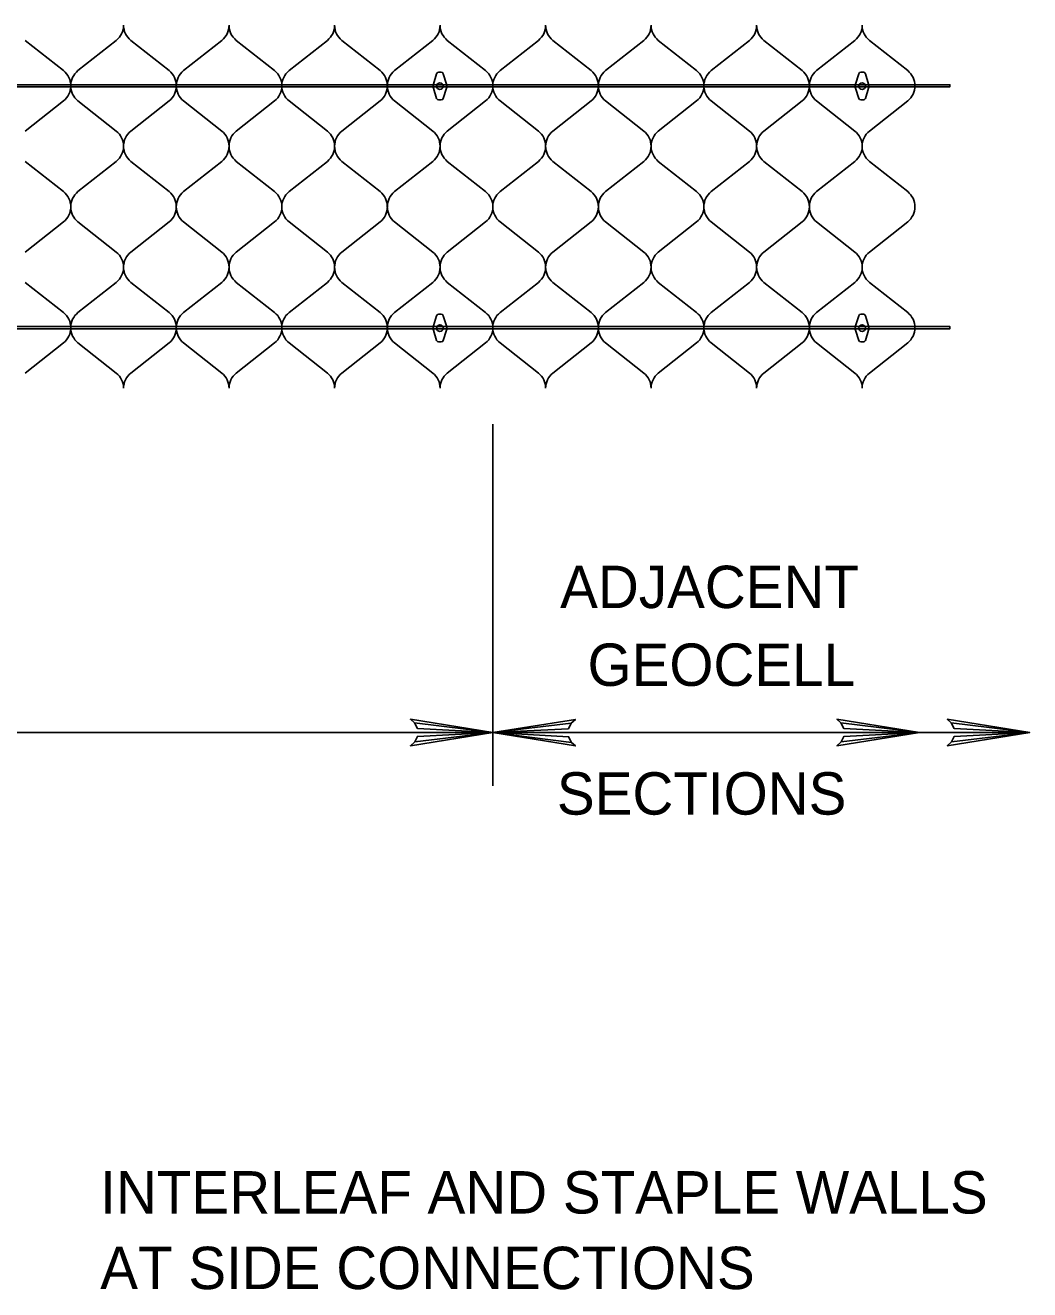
# Model space of a CAD drawing. Extents: x 638850 to 644908, y 297188 to 298900.
# Drawn here: x 641505.8 to 641569.5, y 298195 to 298275.3 of the extents above; entities that cross this region are included whole.
import ezdxf

# ---------------------------------------------------------------- set-up
doc = ezdxf.new("R2010")
doc.units = 0
for name, color, linetype in [('18', 7, 'Continuous'), ('2', 7, 'Continuous'), ('4', 7, 'Continuous'), ('5', 7, 'Continuous'), ('7', 7, 'Continuous'), ('8', 7, 'Continuous')]:
    doc.layers.add(name, color=color, linetype=linetype)

msp = doc.modelspace()

# ---------------------------------------------------------------- linework, layer by layer
at = {"layer": '18'}
for points in [[(641530.464, 298230.998), (641530.649, 298230.638), (641535.446, 298230.373), (641530.464, 298230.998), (641530.208, 298231.217), (641535.446, 298230.373), (641530.653, 298230.137), (641530.478, 298229.779), (641535.446, 298230.373), (641530.208, 298229.54), (641530.478, 298229.779)], [(641540.427, 298229.747), (641540.243, 298230.107), (641535.446, 298230.373), (641540.427, 298229.747), (641540.684, 298229.529), (641535.446, 298230.373), (641540.238, 298230.609), (641540.414, 298230.967), (641535.446, 298230.373), (641540.684, 298231.205), (641540.414, 298230.967)], [(641557.532, 298230.998), (641557.718, 298230.638), (641562.515, 298230.373), (641557.532, 298230.998), (641557.277, 298231.217), (641562.515, 298230.373), (641557.723, 298230.137), (641557.547, 298229.779), (641562.515, 298230.373), (641557.277, 298229.54), (641557.547, 298229.779)], [(641564.538, 298230.998), (641564.725, 298230.638), (641569.522, 298230.373), (641564.538, 298230.998), (641564.284, 298231.217), (641569.522, 298230.373), (641564.727, 298230.137), (641564.554, 298229.779), (641569.522, 298230.373), (641564.284, 298229.54), (641564.554, 298229.779)]]:
    msp.add_lwpolyline(points, dxfattribs=at)
at = {"layer": '2'}
for p, q in [((641505.754, 298274.3), (641508.187, 298272.382)), ((641509.101, 298272.382), (641511.533, 298274.3)), ((641512.45, 298274.3), (641514.883, 298272.382)), ((641515.801, 298272.382), (641518.233, 298274.3)), ((641519.151, 298274.3), (641521.583, 298272.382)), ((641522.499, 298272.382), (641524.932, 298274.3)), ((641525.849, 298274.3), (641528.281, 298272.382)), ((641529.198, 298272.382), (641531.63, 298274.3)), ((641532.547, 298274.3), (641534.98, 298272.382)), ((641535.896, 298272.382), (641538.328, 298274.3)), ((641539.246, 298274.3), (641541.678, 298272.382)), ((641542.594, 298272.382), (641545.026, 298274.3)), ((641545.944, 298274.3), (641548.376, 298272.382)), ((641549.292, 298272.382), (641551.725, 298274.3)), ((641552.642, 298274.3), (641555.074, 298272.382)), ((641555.993, 298272.382), (641558.425, 298274.3)), ((641559.343, 298274.3), (641561.775, 298272.382)), ((641508.187, 298270.462), (641505.754, 298268.543)), ((641511.533, 298268.543), (641509.101, 298270.462)), ((641514.883, 298270.462), (641512.45, 298268.543)), ((641518.233, 298268.543), (641515.801, 298270.462)), ((641521.583, 298270.462), (641519.151, 298268.543)), ((641524.932, 298268.543), (641522.499, 298270.462)), ((641528.281, 298270.462), (641525.849, 298268.543)), ((641531.63, 298268.543), (641529.198, 298270.462)), ((641534.98, 298270.462), (641532.547, 298268.543)), ((641538.328, 298268.543), (641535.896, 298270.462)), ((641541.678, 298270.462), (641539.246, 298268.543)), ((641545.026, 298268.543), (641542.594, 298270.462)), ((641548.376, 298270.462), (641545.944, 298268.543)), ((641551.725, 298268.543), (641549.292, 298270.462)), ((641555.074, 298270.462), (641552.642, 298268.543)), ((641558.425, 298268.543), (641555.993, 298270.462)), ((641561.775, 298270.462), (641559.343, 298268.543)), ((641505.754, 298266.623), (641508.187, 298264.705)), ((641509.101, 298264.705), (641511.533, 298266.623)), ((641512.45, 298266.623), (641514.883, 298264.705)), ((641515.801, 298264.705), (641518.233, 298266.623)), ((641519.151, 298266.623), (641521.583, 298264.705)), ((641522.499, 298264.705), (641524.932, 298266.623)), ((641525.849, 298266.623), (641528.281, 298264.705)), ((641529.198, 298264.705), (641531.63, 298266.623)), ((641532.547, 298266.623), (641534.98, 298264.705)), ((641535.896, 298264.707), (641538.328, 298266.625)), ((641539.246, 298266.625), (641541.678, 298264.707)), ((641542.594, 298264.707), (641545.026, 298266.625)), ((641545.944, 298266.625), (641548.376, 298264.707)), ((641549.292, 298264.707), (641551.725, 298266.625)), ((641552.642, 298266.625), (641555.074, 298264.707)), ((641555.993, 298264.707), (641558.425, 298266.625)), ((641559.343, 298266.625), (641561.775, 298264.707)), ((641508.187, 298262.785), (641505.754, 298260.866)), ((641511.533, 298260.866), (641509.101, 298262.785)), ((641514.883, 298262.785), (641512.45, 298260.866)), ((641518.233, 298260.866), (641515.801, 298262.785)), ((641521.583, 298262.785), (641519.151, 298260.866)), ((641524.932, 298260.866), (641522.499, 298262.785)), ((641528.281, 298262.785), (641525.849, 298260.866)), ((641531.63, 298260.866), (641529.198, 298262.785)), ((641534.98, 298262.785), (641532.547, 298260.866)), ((641538.328, 298260.869), (641535.896, 298262.787)), ((641541.678, 298262.787), (641539.246, 298260.869)), ((641545.026, 298260.869), (641542.594, 298262.787)), ((641548.376, 298262.787), (641545.944, 298260.869)), ((641551.725, 298260.869), (641549.292, 298262.787)), ((641555.074, 298262.787), (641552.642, 298260.869)), ((641558.425, 298260.869), (641555.993, 298262.787)), ((641561.775, 298262.787), (641559.343, 298260.869)), ((641505.754, 298258.948), (641508.187, 298257.03)), ((641509.101, 298257.03), (641511.533, 298258.948)), ((641512.45, 298258.948), (641514.883, 298257.03)), ((641515.801, 298257.03), (641518.233, 298258.948)), ((641519.151, 298258.948), (641521.583, 298257.03)), ((641522.499, 298257.03), (641524.932, 298258.948)), ((641525.849, 298258.948), (641528.281, 298257.03)), ((641529.198, 298257.03), (641531.63, 298258.948)), ((641532.547, 298258.948), (641534.98, 298257.03)), ((641535.896, 298257.03), (641538.328, 298258.948)), ((641539.246, 298258.948), (641541.678, 298257.03)), ((641542.594, 298257.03), (641545.026, 298258.948)), ((641545.944, 298258.948), (641548.376, 298257.03)), ((641549.292, 298257.03), (641551.725, 298258.948)), ((641552.642, 298258.948), (641555.074, 298257.03)), ((641555.993, 298257.03), (641558.425, 298258.948)), ((641559.343, 298258.948), (641561.775, 298257.03)), ((641508.187, 298255.11), (641505.754, 298253.192)), ((641511.533, 298253.192), (641509.101, 298255.11)), ((641514.883, 298255.11), (641512.45, 298253.192)), ((641518.233, 298253.192), (641515.801, 298255.11)), ((641521.583, 298255.11), (641519.151, 298253.192)), ((641524.932, 298253.192), (641522.499, 298255.11)), ((641528.281, 298255.11), (641525.849, 298253.192)), ((641531.63, 298253.192), (641529.198, 298255.11)), ((641534.98, 298255.11), (641532.547, 298253.192)), ((641538.328, 298253.192), (641535.896, 298255.11)), ((641541.678, 298255.11), (641539.246, 298253.192)), ((641545.026, 298253.192), (641542.594, 298255.11)), ((641548.376, 298255.11), (641545.944, 298253.192)), ((641551.725, 298253.192), (641549.292, 298255.11)), ((641555.074, 298255.11), (641552.642, 298253.192)), ((641558.425, 298253.192), (641555.993, 298255.11)), ((641561.775, 298255.11), (641559.343, 298253.192))]:
    msp.add_line(p, q, dxfattribs=at)
for centre, start, end in [((641510.757, 298275.26), 308.94823, 0), ((641513.226, 298275.26), 180, 231.05177), ((641517.457, 298275.26), 308.94823, 0), ((641519.927, 298275.26), 180, 231.05177), ((641524.156, 298275.26), 308.94823, 0), ((641526.625, 298275.26), 180, 231.05177), ((641530.854, 298275.26), 308.94823, 0), ((641533.323, 298275.26), 180, 231.05177), ((641537.552, 298275.26), 308.94823, 0), ((641540.022, 298275.26), 180, 231.05177), ((641544.25, 298275.26), 308.94823, 0), ((641546.72, 298275.26), 180, 231.05177), ((641550.949, 298275.26), 308.94823, 0), ((641553.418, 298275.26), 180, 231.05177), ((641557.649, 298275.26), 308.94823, 0), ((641560.119, 298275.26), 180, 231.05177), ((641507.41, 298271.422), 0, 51.05177), ((641509.877, 298271.422), 128.94823, 180), ((641514.106, 298271.422), 0, 51.05177), ((641516.578, 298271.422), 128.94823, 180), ((641520.807, 298271.422), 0, 51.05177), ((641523.276, 298271.422), 128.94823, 180), ((641527.505, 298271.422), 0, 51.05177), ((641529.974, 298271.422), 128.94823, 180), ((641534.203, 298271.422), 0, 51.05177), ((641536.672, 298271.422), 128.94823, 180), ((641540.901, 298271.422), 0, 51.05177), ((641543.371, 298271.422), 128.94823, 180), ((641547.6, 298271.422), 0, 51.05177), ((641550.069, 298271.422), 128.94823, 180), ((641554.298, 298271.422), 0, 51.05177), ((641556.769, 298271.422), 128.94823, 180), ((641560.998, 298271.422), 0, 51.05177), ((641507.41, 298271.422), 308.94823, 0), ((641509.877, 298271.422), 180, 231.05177), ((641514.106, 298271.422), 308.94823, 0), ((641516.578, 298271.422), 180, 231.05177), ((641520.807, 298271.422), 308.94823, 0), ((641523.276, 298271.422), 180, 231.05177), ((641527.505, 298271.422), 308.94823, 0), ((641529.974, 298271.422), 180, 231.05177), ((641534.203, 298271.422), 308.94823, 0), ((641536.672, 298271.422), 180, 231.05177), ((641540.901, 298271.422), 308.94823, 0), ((641543.371, 298271.422), 180, 231.05177), ((641547.6, 298271.422), 308.94823, 0), ((641550.069, 298271.422), 180, 231.05177), ((641554.298, 298271.422), 308.94823, 0), ((641556.769, 298271.422), 180, 231.05177), ((641560.998, 298271.422), 308.94823, 0), ((641510.757, 298267.583), 0, 51.05177), ((641513.226, 298267.583), 128.94823, 180), ((641517.457, 298267.583), 0, 51.05177), ((641519.927, 298267.583), 128.94823, 180), ((641524.156, 298267.583), 0, 51.05177), ((641526.625, 298267.583), 128.94823, 180), ((641530.854, 298267.583), 0, 51.05177), ((641533.323, 298267.583), 128.94823, 180), ((641537.552, 298267.583), 0, 51.05177), ((641540.022, 298267.583), 128.94823, 180), ((641544.25, 298267.583), 0, 51.05177), ((641546.72, 298267.583), 128.94823, 180), ((641550.949, 298267.583), 0, 51.05177), ((641553.418, 298267.583), 128.94823, 180), ((641557.649, 298267.583), 0, 51.05177), ((641560.119, 298267.583), 128.94823, 180), ((641510.757, 298267.583), 308.94823, 0), ((641513.226, 298267.583), 180, 231.05177), ((641517.457, 298267.583), 308.94823, 0), ((641519.927, 298267.583), 180, 231.05177), ((641524.156, 298267.583), 308.94823, 0), ((641526.625, 298267.583), 180, 231.05177), ((641530.854, 298267.583), 308.94823, 0), ((641533.323, 298267.583), 180, 231.05177), ((641537.552, 298267.585), 308.94823, 0), ((641540.022, 298267.585), 180, 231.05177), ((641544.25, 298267.585), 308.94823, 0), ((641546.72, 298267.585), 180, 231.05177), ((641550.949, 298267.585), 308.94823, 0), ((641553.418, 298267.585), 180, 231.05177), ((641557.649, 298267.585), 308.94823, 0), ((641560.119, 298267.585), 180, 231.05177), ((641507.41, 298263.745), 0, 51.05177), ((641509.877, 298263.745), 128.94823, 180), ((641514.106, 298263.745), 0, 51.05177), ((641516.578, 298263.745), 128.94823, 180), ((641520.807, 298263.745), 0, 51.05177), ((641523.276, 298263.745), 128.94823, 180), ((641527.505, 298263.745), 0, 51.05177), ((641529.974, 298263.745), 128.94823, 180), ((641534.203, 298263.745), 0, 51.05177), ((641536.672, 298263.747), 128.94823, 180), ((641540.901, 298263.747), 0, 51.05177), ((641543.371, 298263.747), 128.94823, 180), ((641547.6, 298263.747), 0, 51.05177), ((641550.069, 298263.747), 128.94823, 180), ((641554.298, 298263.747), 0, 51.05177), ((641556.769, 298263.747), 128.94823, 180), ((641560.998, 298263.747), 0, 51.05177), ((641507.41, 298263.745), 308.94823, 0), ((641509.877, 298263.745), 180, 231.05177), ((641514.106, 298263.745), 308.94823, 0), ((641516.578, 298263.745), 180, 231.05177), ((641520.807, 298263.745), 308.94823, 0), ((641523.276, 298263.745), 180, 231.05177), ((641527.505, 298263.745), 308.94823, 0), ((641529.974, 298263.745), 180, 231.05177), ((641534.203, 298263.745), 308.94823, 0), ((641536.672, 298263.747), 180, 231.05177), ((641540.901, 298263.747), 308.94823, 0), ((641543.371, 298263.747), 180, 231.05177), ((641547.6, 298263.747), 308.94823, 0), ((641550.069, 298263.747), 180, 231.05177), ((641554.298, 298263.747), 308.94823, 0), ((641556.769, 298263.747), 180, 231.05177), ((641560.998, 298263.747), 308.94823, 0), ((641537.552, 298259.909), 0, 51.05177), ((641540.022, 298259.909), 128.94823, 180), ((641544.25, 298259.909), 0, 51.05177), ((641546.72, 298259.909), 128.94823, 180), ((641550.949, 298259.909), 0, 51.05177), ((641553.418, 298259.909), 128.94823, 180), ((641557.649, 298259.909), 0, 51.05177), ((641560.119, 298259.909), 128.94823, 180), ((641510.757, 298259.906), 0, 51.05177), ((641513.226, 298259.906), 128.94823, 180), ((641517.457, 298259.906), 0, 51.05177), ((641519.927, 298259.906), 128.94823, 180), ((641524.156, 298259.906), 0, 51.05177), ((641526.625, 298259.906), 128.94823, 180), ((641530.854, 298259.906), 0, 51.05177), ((641533.323, 298259.906), 128.94823, 180), ((641510.757, 298259.908), 308.94823, 0), ((641513.226, 298259.908), 180, 231.05177), ((641517.457, 298259.908), 308.94823, 0), ((641519.927, 298259.908), 180, 231.05177), ((641524.156, 298259.908), 308.94823, 0), ((641526.625, 298259.908), 180, 231.05177), ((641530.854, 298259.908), 308.94823, 0), ((641533.323, 298259.908), 180, 231.05177), ((641537.552, 298259.908), 308.94823, 0), ((641540.022, 298259.908), 180, 231.05177), ((641544.25, 298259.908), 308.94823, 0), ((641546.72, 298259.908), 180, 231.05177), ((641550.949, 298259.908), 308.94823, 0), ((641553.418, 298259.908), 180, 231.05177), ((641557.649, 298259.908), 308.94823, 0), ((641560.119, 298259.908), 180, 231.05177), ((641507.41, 298256.07), 0, 51.05177), ((641509.877, 298256.07), 128.94823, 180), ((641514.106, 298256.07), 0, 51.05177), ((641516.578, 298256.07), 128.94823, 180), ((641520.807, 298256.07), 0, 51.05177), ((641523.276, 298256.07), 128.94823, 180), ((641527.505, 298256.07), 0, 51.05177), ((641529.974, 298256.07), 128.94823, 180), ((641534.203, 298256.07), 0, 51.05177), ((641536.672, 298256.07), 128.94823, 180), ((641540.901, 298256.07), 0, 51.05177), ((641543.371, 298256.07), 128.94823, 180), ((641547.6, 298256.07), 0, 51.05177), ((641550.069, 298256.07), 128.94823, 180), ((641554.298, 298256.07), 0, 51.05177), ((641556.769, 298256.07), 128.94823, 180), ((641560.998, 298256.07), 0, 51.05177), ((641507.41, 298256.07), 308.94823, 0), ((641509.877, 298256.07), 180, 231.05177), ((641514.106, 298256.07), 308.94823, 0), ((641516.578, 298256.07), 180, 231.05177), ((641520.807, 298256.07), 308.94823, 0), ((641523.276, 298256.07), 180, 231.05177), ((641527.505, 298256.07), 308.94823, 0), ((641529.974, 298256.07), 180, 231.05177), ((641534.203, 298256.07), 308.94823, 0), ((641536.672, 298256.07), 180, 231.05177), ((641540.901, 298256.07), 308.94823, 0), ((641543.371, 298256.07), 180, 231.05177), ((641547.6, 298256.07), 308.94823, 0), ((641550.069, 298256.07), 180, 231.05177), ((641554.298, 298256.07), 308.94823, 0), ((641556.769, 298256.07), 180, 231.05177), ((641560.998, 298256.07), 308.94823, 0), ((641510.757, 298252.232), 0, 51.05177), ((641513.226, 298252.232), 128.94823, 180), ((641517.457, 298252.232), 0, 51.05177), ((641519.927, 298252.232), 128.94823, 180), ((641524.156, 298252.232), 0, 51.05177), ((641526.625, 298252.232), 128.94823, 180), ((641530.854, 298252.232), 0, 51.05177), ((641533.323, 298252.232), 128.94823, 180), ((641537.552, 298252.232), 0, 51.05177), ((641540.022, 298252.232), 128.94823, 180), ((641544.25, 298252.232), 0, 51.05177), ((641546.72, 298252.232), 128.94823, 180), ((641550.949, 298252.232), 0, 51.05177), ((641553.418, 298252.232), 128.94823, 180), ((641557.649, 298252.232), 0, 51.05177), ((641560.119, 298252.232), 128.94823, 180)]:
    msp.add_arc(centre, 1.235, start, end, dxfattribs=at)
at = {"layer": '5'}
for points in [[(641339.533, 298271.491), (641564.457, 298271.491), (641564.457, 298271.356), (641339.533, 298271.356)], [(641339.533, 298256.137), (641564.457, 298256.137), (641564.457, 298256.002), (641339.533, 298256.002)]]:
    msp.add_lwpolyline(points, close=True, dxfattribs=at)
at = {"layer": '7'}
for p, q in [((641535.445, 298249.948), (641535.445, 298226.998)), ((641341.167, 298230.373), (641535.445, 298230.373)), ((641569.52, 298230.373), (641535.445, 298230.373))]:
    msp.add_line(p, q, dxfattribs=at)
at = {"layer": '8'}
for p, q in [((641531.871, 298272.185), (641531.663, 298271.534)), ((641532.166, 298272.28), (641531.998, 298272.28)), ((641532.5, 298271.534), (641532.292, 298272.185)), ((641558.666, 298272.185), (641558.459, 298271.534)), ((641558.961, 298272.28), (641558.793, 298272.28)), ((641559.296, 298271.534), (641559.088, 298272.185)), ((641531.871, 298270.614), (641531.663, 298271.264)), ((641532.166, 298270.519), (641531.998, 298270.519)), ((641532.5, 298271.264), (641532.292, 298270.614)), ((641558.666, 298270.614), (641558.459, 298271.264)), ((641558.961, 298270.519), (641558.793, 298270.519)), ((641559.296, 298271.264), (641559.088, 298270.614)), ((641532.166, 298256.923), (641531.998, 298256.923)), ((641558.961, 298256.923), (641558.793, 298256.923)), ((641531.871, 298256.829), (641531.663, 298256.178)), ((641532.5, 298256.178), (641532.292, 298256.829)), ((641558.666, 298256.829), (641558.459, 298256.178)), ((641559.296, 298256.178), (641559.088, 298256.829)), ((641531.871, 298255.257), (641531.663, 298255.908)), ((641532.5, 298255.908), (641532.292, 298255.257)), ((641558.666, 298255.257), (641558.459, 298255.908)), ((641559.296, 298255.908), (641559.088, 298255.257)), ((641532.166, 298255.163), (641531.998, 298255.163)), ((641558.961, 298255.163), (641558.793, 298255.163))]:
    msp.add_line(p, q, dxfattribs=at)
for centre in [(641532.082, 298271.399), (641558.877, 298271.399), (641532.082, 298256.043), (641558.877, 298256.043)]:
    msp.add_circle(centre, 0.209, dxfattribs=at)
for centre, radius, start, end in [((641531.999, 298272.145), 0.135, 89.99993, 162.29798), ((641532.164, 298272.145), 0.135, 17.70205, 89.99998), ((641558.795, 298272.145), 0.135, 89.99993, 162.29798), ((641558.959, 298272.145), 0.135, 17.70205, 89.99998), ((641532.082, 298271.399), 0.44, 162.29741, 197.70221), ((641532.082, 298271.399), 0.44, 342.29748, 17.70215), ((641558.877, 298271.399), 0.44, 162.29741, 197.70221), ((641558.877, 298271.399), 0.44, 342.29748, 17.70215), ((641531.999, 298270.654), 0.135, 197.70195, 270.00005), ((641532.164, 298270.654), 0.135, 269.99995, 342.2979), ((641558.795, 298270.654), 0.135, 197.70195, 270.00005), ((641558.959, 298270.654), 0.135, 269.99995, 342.2979), ((641531.999, 298256.788), 0.135, 89.99993, 162.29798), ((641532.164, 298256.788), 0.135, 17.70205, 89.99998), ((641558.795, 298256.788), 0.135, 89.99993, 162.29798), ((641558.959, 298256.788), 0.135, 17.70205, 89.99998), ((641532.082, 298256.043), 0.44, 162.29741, 197.70221), ((641532.082, 298256.043), 0.44, 342.29748, 17.70215), ((641558.877, 298256.043), 0.44, 162.29741, 197.70221), ((641558.877, 298256.043), 0.44, 342.29748, 17.70215), ((641531.999, 298255.298), 0.135, 197.70195, 270.00005), ((641532.164, 298255.298), 0.135, 269.99995, 342.2979), ((641558.795, 298255.298), 0.135, 197.70195, 270.00005), ((641558.959, 298255.298), 0.135, 269.99995, 342.2979)]:
    msp.add_arc(centre, radius, start, end, dxfattribs=at)

# ---------------------------------------------------------------- texts
at = {"layer": '4'}
for s, height, p in [('ADJACENT', 2.6888, (641539.707, 298238.277)), ('GEOCELL', 2.6888, (641541.451, 298233.338)), ('SECTIONS', 2.6888, (641539.504, 298225.169)), ('INTERLEAF AND STAPLE WALLS', 2.68875, (641510.513, 298199.856)), ('AT SIDE CONNECTIONS', 2.68875, (641510.513, 298195.059))]:
    msp.add_text(s, height=height, dxfattribs=at).set_placement(p)

doc.saveas('drawing.dxf')
